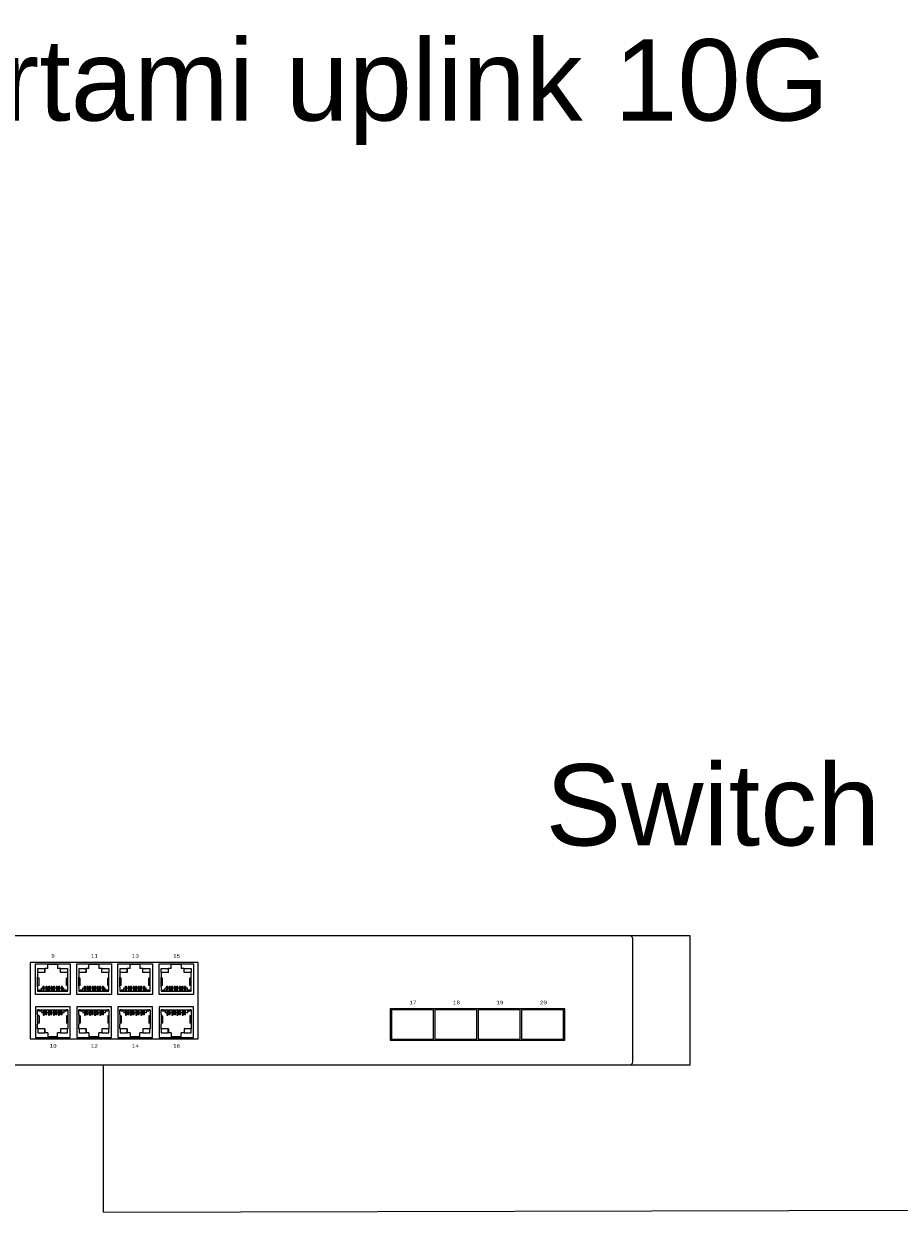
# Model space of a CAD drawing. Header units: millimetres. Extents: x -7023 to 53801, y 9849 to 33561.
# Tile 522 of 537: x 35282 to 35594, y 27113 to 27538. Entities that reach past the tile are written whole.
import ezdxf

# ---------------------------------------------------------------- set-up
doc = ezdxf.new("R2010")
doc.units = ezdxf.units.MM
doc.layers.add('IE_LAN', color=5, linetype='Continuous', lineweight=9)
doc.layers.add('IE_SKD', color=6, linetype='Continuous')
doc.styles.get("Standard").update_dxf_attribs({"font": 'arial.ttf'})

# ---------------------------------------------------------------- blocks, each defined once
blk = doc.blocks.new('zw$794E')
at = {"layer": 'IE_LAN', "lineweight": 0}
blk.add_lwpolyline([(0, 0), (456.45, 0), (456.45, 41.93), (0, 41.93), (0, 0)], dxfattribs=at)
at = {"layer": 'IE_LAN', "color": 250, "lineweight": 5, "true_color": 0x1f1f1e}
for points in [[(296.74, 33.26), (242.1, 33.26), (242.1, 8.43), (296.74, 8.43), (296.74, 33.26)], [(415.75, 18.17), (359.01, 18.17), (359.01, 8.03), (415.75, 8.03), (415.75, 18.17)]]:
    blk.add_lwpolyline(points, dxfattribs=at)
at = {"layer": 'IE_LAN', "color": 97, "lineweight": 5, "true_color": 0x3c9041}
for points in [[(243.88, 32.87), (255.12, 32.87), (255.12, 22.9), (243.88, 22.9), (243.88, 32.87)], [(246.93, 30.01), (246.93, 31.33)], [(247.85, 31.33), (246.93, 31.33)], [(251.06, 32.61), (247.85, 32.61)], [(247.85, 31.33), (247.85, 32.61)], [(251.06, 32.61), (251.06, 31.33)], [(251.99, 31.33), (251.06, 31.33)], [(251.99, 30.01), (251.99, 31.33)], [(257.26, 32.87), (268.5, 32.87), (268.5, 22.9), (257.26, 22.9), (257.26, 32.87)], [(260.31, 30.01), (260.31, 31.33)], [(261.23, 31.33), (260.31, 31.33)], [(264.44, 32.61), (261.23, 32.61)], [(261.23, 31.33), (261.23, 32.61)], [(264.44, 32.61), (264.44, 31.33)], [(265.38, 31.33), (264.44, 31.33)], [(265.38, 30.01), (265.38, 31.33)], [(270.59, 32.87), (281.83, 32.87), (281.83, 22.9), (270.59, 22.9), (270.59, 32.87)], [(273.64, 30.01), (273.64, 31.33)], [(274.56, 31.33), (273.64, 31.33)], [(277.77, 32.61), (274.56, 32.61)], [(274.56, 31.33), (274.56, 32.61)], [(277.77, 32.61), (277.77, 31.33)], [(278.7, 31.33), (277.77, 31.33)], [(278.7, 30.01), (278.7, 31.33)], [(283.98, 32.87), (295.21, 32.87), (295.21, 22.9), (283.98, 22.9), (283.98, 32.87)], [(287.02, 30.01), (287.02, 31.33)], [(287.95, 31.33), (287.02, 31.33)], [(291.15, 32.61), (287.95, 32.61)], [(287.95, 31.33), (287.95, 32.61)], [(291.15, 32.61), (291.15, 31.33)], [(292.09, 31.33), (291.15, 31.33)], [(292.09, 30.01), (292.09, 31.33)], [(246.93, 30.01), (244.57, 30.01)], [(244.57, 30.01), (244.57, 28.51)], [(244.57, 25.32), (244.57, 28.51)], [(245.02, 28.2), (244.57, 28.2)], [(245.02, 25.76), (245.02, 28.2)], [(254.34, 30.01), (251.99, 30.01)], [(254.34, 28.2), (253.93, 28.2)], [(253.93, 25.76), (253.93, 28.2)], [(254.34, 28.51), (254.34, 30.01)], [(254.34, 25.39), (254.34, 28.51)], [(260.31, 30.01), (257.95, 30.01)], [(257.95, 30.01), (257.95, 28.51)], [(257.95, 25.32), (257.95, 28.51)], [(258.41, 28.2), (257.95, 28.2)], [(258.41, 25.76), (258.41, 28.2)], [(267.73, 30.01), (265.38, 30.01)], [(267.73, 28.2), (267.32, 28.2)], [(267.32, 25.76), (267.32, 28.2)], [(267.73, 28.51), (267.73, 30.01)], [(267.73, 25.39), (267.73, 28.51)], [(273.64, 30.01), (271.28, 30.01)], [(271.28, 30.01), (271.28, 28.51)], [(271.28, 25.32), (271.28, 28.51)], [(271.73, 28.2), (271.28, 28.2)], [(271.73, 25.76), (271.73, 28.2)], [(281.05, 30.01), (278.7, 30.01)], [(281.05, 28.2), (280.64, 28.2)], [(280.64, 25.76), (280.64, 28.2)], [(281.05, 28.51), (281.05, 30.01)], [(281.05, 25.39), (281.05, 28.51)], [(287.02, 30.01), (284.66, 30.01)], [(284.66, 30.01), (284.66, 28.51)], [(284.66, 25.32), (284.66, 28.51)], [(285.12, 28.2), (284.66, 28.2)], [(285.12, 25.76), (285.12, 28.2)], [(294.44, 30.01), (292.09, 30.01)], [(294.44, 28.2), (294.03, 28.2)], [(294.03, 25.76), (294.03, 28.2)], [(294.44, 28.51), (294.44, 30.01)], [(294.44, 25.39), (294.44, 28.51)], [(245.02, 25.76), (244.57, 25.76)], [(244.57, 25.39), (244.57, 23.9)], [(244.57, 23.9), (254.34, 23.9)], [(244.98, 23.9), (244.57, 23.9)], [(245.83, 24.3), (244.98, 24.3)], [(244.98, 24.3), (244.98, 23.9)], [(245.01, 23.9), (245.01, 24.3)], [(246.38, 24.87), (245.83, 24.87)], [(245.83, 23.9), (245.83, 24.87)], [(246.38, 25.54), (246.72, 25.54)], [(246.38, 23.9), (246.38, 25.54)], [(246.72, 23.9), (246.72, 25.54)], [(247.21, 24.87), (246.72, 24.87)], [(247.55, 25.51), (247.21, 25.51)], [(247.21, 25.51), (247.21, 23.9)], [(247.55, 25.51), (247.55, 23.9)], [(248.04, 24.87), (247.55, 24.87)], [(248.04, 25.54), (248.38, 25.54)], [(248.04, 23.9), (248.04, 25.54)], [(248.38, 23.9), (248.38, 25.54)], [(248.87, 24.87), (248.38, 24.87)], [(249.21, 25.51), (248.87, 25.51)], [(248.87, 25.51), (248.87, 23.9)], [(249.21, 25.51), (249.21, 23.9)], [(249.7, 24.87), (249.21, 24.87)], [(249.7, 25.54), (250.05, 25.54)], [(249.7, 23.9), (249.7, 25.54)], [(250.05, 23.9), (250.05, 25.54)], [(250.53, 24.87), (250.05, 24.87)], [(250.87, 25.51), (250.53, 25.51)], [(250.53, 25.51), (250.53, 23.9)], [(250.87, 25.51), (250.87, 23.9)], [(251.37, 24.87), (250.87, 24.87)], [(251.37, 25.54), (251.71, 25.54)], [(251.37, 23.9), (251.37, 25.54)], [(251.71, 23.9), (251.71, 25.54)], [(252.19, 24.87), (251.71, 24.87)], [(252.54, 25.51), (252.19, 25.51)], [(252.19, 25.51), (252.19, 23.9)], [(252.54, 25.51), (252.54, 23.9)], [(253.08, 24.87), (252.54, 24.87)], [(253.08, 23.9), (253.08, 24.87)], [(253.94, 24.3), (253.08, 24.3)], [(253.9, 23.9), (253.9, 24.3)], [(254.34, 25.76), (253.93, 25.76)], [(253.94, 24.3), (253.94, 23.9)], [(254.34, 23.9), (253.94, 23.9)], [(254.34, 23.9), (254.34, 25.39)], [(258.41, 25.76), (257.95, 25.76)], [(257.95, 25.39), (257.95, 23.9)], [(257.95, 23.9), (267.73, 23.9)], [(258.36, 23.9), (257.95, 23.9)], [(259.21, 24.3), (258.36, 24.3)], [(258.36, 24.3), (258.36, 23.9)], [(258.4, 23.9), (258.4, 24.3)], [(259.76, 24.87), (259.21, 24.87)], [(259.21, 23.9), (259.21, 24.87)], [(259.76, 25.54), (260.1, 25.54)], [(259.76, 23.9), (259.76, 25.54)], [(260.1, 23.9), (260.1, 25.54)], [(260.59, 24.87), (260.1, 24.87)], [(260.94, 25.51), (260.59, 25.51)], [(260.59, 25.51), (260.59, 23.9)], [(260.94, 25.51), (260.94, 23.9)], [(261.42, 24.87), (260.94, 24.87)], [(261.42, 25.54), (261.76, 25.54)], [(261.42, 23.9), (261.42, 25.54)], [(261.76, 23.9), (261.76, 25.54)], [(262.26, 24.87), (261.76, 24.87)], [(262.59, 25.51), (262.26, 25.51)], [(262.26, 25.51), (262.26, 23.9)], [(262.59, 25.51), (262.59, 23.9)], [(263.08, 24.87), (262.59, 24.87)], [(263.08, 25.54), (263.43, 25.54)], [(263.08, 23.9), (263.08, 25.54)], [(263.43, 23.9), (263.43, 25.54)], [(263.91, 24.87), (263.43, 24.87)], [(264.26, 25.51), (263.91, 25.51)], [(263.91, 25.51), (263.91, 23.9)], [(264.26, 25.51), (264.26, 23.9)], [(264.75, 24.87), (264.26, 24.87)], [(264.75, 25.54), (265.09, 25.54)], [(264.75, 23.9), (264.75, 25.54)], [(265.09, 23.9), (265.09, 25.54)], [(265.58, 24.87), (265.09, 24.87)], [(265.92, 25.51), (265.58, 25.51)], [(265.58, 25.51), (265.58, 23.9)], [(265.92, 25.51), (265.92, 23.9)], [(266.47, 24.87), (265.92, 24.87)], [(266.47, 23.9), (266.47, 24.87)], [(267.32, 24.3), (266.47, 24.3)], [(267.28, 23.9), (267.28, 24.3)], [(267.73, 25.76), (267.32, 25.76)], [(267.32, 24.3), (267.32, 23.9)], [(267.73, 23.9), (267.32, 23.9)], [(267.73, 23.9), (267.73, 25.39)], [(271.73, 25.76), (271.28, 25.76)], [(271.28, 25.39), (271.28, 23.9)], [(271.28, 23.9), (281.05, 23.9)], [(271.69, 23.9), (271.28, 23.9)], [(272.54, 24.3), (271.69, 24.3)], [(271.69, 24.3), (271.69, 23.9)], [(271.73, 23.9), (271.73, 24.3)], [(273.09, 24.87), (272.54, 24.87)], [(272.54, 23.9), (272.54, 24.87)], [(273.09, 25.54), (273.43, 25.54)], [(273.09, 23.9), (273.09, 25.54)], [(273.43, 23.9), (273.43, 25.54)], [(273.92, 24.87), (273.43, 24.87)], [(274.26, 25.51), (273.92, 25.51)], [(273.92, 25.51), (273.92, 23.9)], [(274.26, 25.51), (274.26, 23.9)], [(274.75, 24.87), (274.26, 24.87)], [(274.75, 25.54), (275.09, 25.54)], [(274.75, 23.9), (274.75, 25.54)], [(275.09, 23.9), (275.09, 25.54)], [(275.58, 24.87), (275.09, 24.87)], [(275.92, 25.51), (275.58, 25.51)], [(275.58, 25.51), (275.58, 23.9)], [(275.92, 25.51), (275.92, 23.9)], [(276.41, 24.87), (275.92, 24.87)], [(276.41, 25.54), (276.76, 25.54)], [(276.41, 23.9), (276.41, 25.54)], [(276.76, 23.9), (276.76, 25.54)], [(277.24, 24.87), (276.76, 24.87)], [(277.58, 25.51), (277.24, 25.51)], [(277.24, 25.51), (277.24, 23.9)], [(277.58, 25.51), (277.58, 23.9)], [(278.08, 24.87), (277.58, 24.87)], [(278.08, 25.54), (278.42, 25.54)], [(278.08, 23.9), (278.08, 25.54)], [(278.42, 23.9), (278.42, 25.54)], [(278.91, 24.87), (278.42, 24.87)], [(279.25, 25.51), (278.91, 25.51)], [(278.91, 25.51), (278.91, 23.9)], [(279.25, 25.51), (279.25, 23.9)], [(279.79, 24.87), (279.25, 24.87)], [(279.79, 23.9), (279.79, 24.87)], [(280.65, 24.3), (279.79, 24.3)], [(280.61, 23.9), (280.61, 24.3)], [(281.05, 25.76), (280.64, 25.76)], [(280.65, 24.3), (280.65, 23.9)], [(281.05, 23.9), (280.65, 23.9)], [(281.05, 23.9), (281.05, 25.39)], [(285.12, 25.76), (284.66, 25.76)], [(284.66, 25.39), (284.66, 23.9)], [(284.66, 23.9), (294.44, 23.9)], [(285.07, 23.9), (284.66, 23.9)], [(285.92, 24.3), (285.07, 24.3)], [(285.07, 24.3), (285.07, 23.9)], [(285.11, 23.9), (285.11, 24.3)], [(286.47, 24.87), (285.92, 24.87)], [(285.92, 23.9), (285.92, 24.87)], [(286.47, 25.54), (286.81, 25.54)], [(286.47, 23.9), (286.47, 25.54)], [(286.81, 23.9), (286.81, 25.54)], [(287.3, 24.87), (286.81, 24.87)], [(287.65, 25.51), (287.3, 25.51)], [(287.3, 25.51), (287.3, 23.9)], [(287.65, 25.51), (287.65, 23.9)], [(288.13, 24.87), (287.65, 24.87)], [(288.13, 25.54), (288.47, 25.54)], [(288.13, 23.9), (288.13, 25.54)], [(288.47, 23.9), (288.47, 25.54)], [(288.97, 24.87), (288.47, 24.87)], [(289.3, 25.51), (288.97, 25.51)], [(288.97, 25.51), (288.97, 23.9)], [(289.3, 25.51), (289.3, 23.9)], [(289.8, 24.87), (289.3, 24.87)], [(289.8, 25.54), (290.14, 25.54)], [(289.8, 23.9), (289.8, 25.54)], [(290.14, 23.9), (290.14, 25.54)], [(290.62, 24.87), (290.14, 24.87)], [(290.97, 25.51), (290.62, 25.51)], [(290.62, 25.51), (290.62, 23.9)], [(290.97, 25.51), (290.97, 23.9)], [(291.46, 24.87), (290.97, 24.87)], [(291.46, 25.54), (291.8, 25.54)], [(291.46, 23.9), (291.46, 25.54)], [(291.8, 23.9), (291.8, 25.54)], [(292.29, 24.87), (291.8, 24.87)], [(292.63, 25.51), (292.29, 25.51)], [(292.29, 25.51), (292.29, 23.9)], [(292.63, 25.51), (292.63, 23.9)], [(293.18, 24.87), (292.63, 24.87)], [(293.18, 23.9), (293.18, 24.87)], [(294.04, 24.3), (293.18, 24.3)], [(293.99, 23.9), (293.99, 24.3)], [(294.44, 25.76), (294.03, 25.76)], [(294.04, 24.3), (294.04, 23.9)], [(294.44, 23.9), (294.04, 23.9)], [(294.44, 23.9), (294.44, 25.39)], [(243.88, 8.87), (255.12, 8.87), (255.12, 18.83), (243.88, 18.83), (243.88, 8.87)], [(244.57, 17.84), (254.34, 17.84)], [(244.57, 16.35), (244.57, 17.84)], [(244.98, 17.84), (244.57, 17.84)], [(244.57, 16.42), (244.57, 13.22)], [(245.02, 15.97), (244.57, 15.97)], [(244.98, 17.44), (244.98, 17.84)], [(245.83, 17.44), (244.98, 17.44)], [(245.01, 17.84), (245.01, 17.44)], [(245.02, 15.97), (245.02, 13.53)], [(245.83, 17.84), (245.83, 16.86)], [(246.38, 16.86), (245.83, 16.86)], [(246.38, 17.84), (246.38, 16.2)], [(246.38, 16.2), (246.72, 16.2)], [(246.72, 17.84), (246.72, 16.2)], [(247.21, 16.86), (246.72, 16.86)], [(247.21, 16.22), (247.21, 17.84)], [(247.55, 16.22), (247.21, 16.22)], [(247.55, 16.22), (247.55, 17.84)], [(248.04, 16.86), (247.55, 16.86)], [(248.04, 17.84), (248.04, 16.2)], [(248.04, 16.2), (248.38, 16.2)], [(248.38, 17.84), (248.38, 16.2)], [(248.87, 16.86), (248.38, 16.86)], [(248.87, 16.22), (248.87, 17.84)], [(249.21, 16.22), (248.87, 16.22)], [(249.21, 16.22), (249.21, 17.84)], [(249.7, 16.86), (249.21, 16.86)], [(249.7, 17.84), (249.7, 16.2)], [(249.7, 16.2), (250.05, 16.2)], [(250.05, 17.84), (250.05, 16.2)], [(250.53, 16.86), (250.05, 16.86)], [(250.53, 16.22), (250.53, 17.84)], [(250.87, 16.22), (250.53, 16.22)], [(250.87, 16.22), (250.87, 17.84)], [(251.37, 16.86), (250.87, 16.86)], [(251.37, 17.84), (251.37, 16.2)], [(251.37, 16.2), (251.71, 16.2)], [(251.71, 17.84), (251.71, 16.2)], [(252.19, 16.86), (251.71, 16.86)], [(252.19, 16.22), (252.19, 17.84)], [(252.54, 16.22), (252.19, 16.22)], [(252.54, 16.22), (252.54, 17.84)], [(253.08, 16.86), (252.54, 16.86)], [(253.08, 17.84), (253.08, 16.86)], [(253.94, 17.44), (253.08, 17.44)], [(253.9, 17.84), (253.9, 17.44)], [(254.34, 15.97), (253.93, 15.97)], [(253.93, 15.97), (253.93, 13.53)], [(253.94, 17.44), (253.94, 17.84)], [(254.34, 17.84), (253.94, 17.84)], [(254.34, 17.84), (254.34, 16.35)], [(254.34, 16.35), (254.34, 13.22)], [(257.26, 8.87), (268.5, 8.87), (268.5, 18.83), (257.26, 18.83), (257.26, 8.87)], [(257.95, 17.84), (267.73, 17.84)], [(257.95, 16.35), (257.95, 17.84)], [(258.36, 17.84), (257.95, 17.84)], [(257.95, 16.42), (257.95, 13.22)], [(258.41, 15.97), (257.95, 15.97)], [(258.36, 17.44), (258.36, 17.84)], [(259.21, 17.44), (258.36, 17.44)], [(258.4, 17.84), (258.4, 17.44)], [(258.41, 15.97), (258.41, 13.53)], [(259.21, 17.84), (259.21, 16.86)], [(259.76, 16.86), (259.21, 16.86)], [(259.76, 17.84), (259.76, 16.2)], [(259.76, 16.2), (260.1, 16.2)], [(260.1, 17.84), (260.1, 16.2)], [(260.59, 16.86), (260.1, 16.86)], [(260.59, 16.22), (260.59, 17.84)], [(260.94, 16.22), (260.59, 16.22)], [(260.94, 16.22), (260.94, 17.84)], [(261.42, 16.86), (260.94, 16.86)], [(261.42, 17.84), (261.42, 16.2)], [(261.42, 16.2), (261.76, 16.2)], [(261.76, 17.84), (261.76, 16.2)], [(262.26, 16.86), (261.76, 16.86)], [(262.26, 16.22), (262.26, 17.84)], [(262.59, 16.22), (262.26, 16.22)], [(262.59, 16.22), (262.59, 17.84)], [(263.08, 16.86), (262.59, 16.86)], [(263.08, 17.84), (263.08, 16.2)], [(263.08, 16.2), (263.43, 16.2)], [(263.43, 17.84), (263.43, 16.2)], [(263.91, 16.86), (263.43, 16.86)], [(263.91, 16.22), (263.91, 17.84)], [(264.26, 16.22), (263.91, 16.22)], [(264.26, 16.22), (264.26, 17.84)], [(264.75, 16.86), (264.26, 16.86)], [(264.75, 17.84), (264.75, 16.2)], [(264.75, 16.2), (265.09, 16.2)], [(265.09, 17.84), (265.09, 16.2)], [(265.58, 16.86), (265.09, 16.86)], [(265.58, 16.22), (265.58, 17.84)], [(265.92, 16.22), (265.58, 16.22)], [(265.92, 16.22), (265.92, 17.84)], [(266.47, 16.86), (265.92, 16.86)], [(266.47, 17.84), (266.47, 16.86)], [(267.32, 17.44), (266.47, 17.44)], [(267.28, 17.84), (267.28, 17.44)], [(267.32, 17.44), (267.32, 17.84)], [(267.73, 17.84), (267.32, 17.84)], [(267.73, 15.97), (267.32, 15.97)], [(267.32, 15.97), (267.32, 13.53)], [(267.73, 17.84), (267.73, 16.35)], [(267.73, 16.35), (267.73, 13.22)], [(270.59, 8.87), (281.83, 8.87), (281.83, 18.83), (270.59, 18.83), (270.59, 8.87)], [(271.28, 17.84), (281.05, 17.84)], [(271.28, 16.35), (271.28, 17.84)], [(271.69, 17.84), (271.28, 17.84)], [(271.28, 16.42), (271.28, 13.22)], [(271.73, 15.97), (271.28, 15.97)], [(271.69, 17.44), (271.69, 17.84)], [(272.54, 17.44), (271.69, 17.44)], [(271.73, 17.84), (271.73, 17.44)], [(271.73, 15.97), (271.73, 13.53)], [(272.54, 17.84), (272.54, 16.86)], [(273.09, 16.86), (272.54, 16.86)], [(273.09, 17.84), (273.09, 16.2)], [(273.09, 16.2), (273.43, 16.2)], [(273.43, 17.84), (273.43, 16.2)], [(273.92, 16.86), (273.43, 16.86)], [(273.92, 16.22), (273.92, 17.84)], [(274.26, 16.22), (273.92, 16.22)], [(274.26, 16.22), (274.26, 17.84)], [(274.75, 16.86), (274.26, 16.86)], [(274.75, 17.84), (274.75, 16.2)], [(274.75, 16.2), (275.09, 16.2)], [(275.09, 17.84), (275.09, 16.2)], [(275.58, 16.86), (275.09, 16.86)], [(275.58, 16.22), (275.58, 17.84)], [(275.92, 16.22), (275.58, 16.22)], [(275.92, 16.22), (275.92, 17.84)], [(276.41, 16.86), (275.92, 16.86)], [(276.41, 17.84), (276.41, 16.2)], [(276.41, 16.2), (276.76, 16.2)], [(276.76, 17.84), (276.76, 16.2)], [(277.24, 16.86), (276.76, 16.86)], [(277.24, 16.22), (277.24, 17.84)], [(277.58, 16.22), (277.24, 16.22)], [(277.58, 16.22), (277.58, 17.84)], [(278.08, 16.86), (277.58, 16.86)], [(278.08, 17.84), (278.08, 16.2)], [(278.08, 16.2), (278.42, 16.2)], [(278.42, 17.84), (278.42, 16.2)], [(278.91, 16.86), (278.42, 16.86)], [(278.91, 16.22), (278.91, 17.84)], [(279.25, 16.22), (278.91, 16.22)], [(279.25, 16.22), (279.25, 17.84)], [(279.79, 16.86), (279.25, 16.86)], [(279.79, 17.84), (279.79, 16.86)], [(280.65, 17.44), (279.79, 17.44)], [(280.61, 17.84), (280.61, 17.44)], [(281.05, 15.97), (280.64, 15.97)], [(280.64, 15.97), (280.64, 13.53)], [(280.65, 17.44), (280.65, 17.84)], [(281.05, 17.84), (280.65, 17.84)], [(281.05, 17.84), (281.05, 16.35)], [(281.05, 16.35), (281.05, 13.22)], [(283.98, 8.87), (295.21, 8.87), (295.21, 18.83), (283.98, 18.83), (283.98, 8.87)], [(284.66, 17.84), (294.44, 17.84)], [(284.66, 16.35), (284.66, 17.84)], [(285.07, 17.84), (284.66, 17.84)], [(284.66, 16.42), (284.66, 13.22)], [(285.12, 15.97), (284.66, 15.97)], [(285.07, 17.44), (285.07, 17.84)], [(285.92, 17.44), (285.07, 17.44)], [(285.11, 17.84), (285.11, 17.44)], [(285.12, 15.97), (285.12, 13.53)], [(285.92, 17.84), (285.92, 16.86)], [(286.47, 16.86), (285.92, 16.86)], [(286.47, 17.84), (286.47, 16.2)], [(286.47, 16.2), (286.81, 16.2)], [(286.81, 17.84), (286.81, 16.2)], [(287.3, 16.86), (286.81, 16.86)], [(287.3, 16.22), (287.3, 17.84)], [(287.65, 16.22), (287.3, 16.22)], [(287.65, 16.22), (287.65, 17.84)], [(288.13, 16.86), (287.65, 16.86)], [(288.13, 17.84), (288.13, 16.2)], [(288.13, 16.2), (288.47, 16.2)], [(288.47, 17.84), (288.47, 16.2)], [(288.97, 16.86), (288.47, 16.86)], [(288.97, 16.22), (288.97, 17.84)], [(289.3, 16.22), (288.97, 16.22)], [(289.3, 16.22), (289.3, 17.84)], [(289.8, 16.86), (289.3, 16.86)], [(289.8, 17.84), (289.8, 16.2)], [(289.8, 16.2), (290.14, 16.2)], [(290.14, 17.84), (290.14, 16.2)], [(290.62, 16.86), (290.14, 16.86)], [(290.62, 16.22), (290.62, 17.84)], [(290.97, 16.22), (290.62, 16.22)], [(290.97, 16.22), (290.97, 17.84)], [(291.46, 16.86), (290.97, 16.86)], [(291.46, 17.84), (291.46, 16.2)], [(291.46, 16.2), (291.8, 16.2)], [(291.8, 17.84), (291.8, 16.2)], [(292.29, 16.86), (291.8, 16.86)], [(292.29, 16.22), (292.29, 17.84)], [(292.63, 16.22), (292.29, 16.22)], [(292.63, 16.22), (292.63, 17.84)], [(293.18, 16.86), (292.63, 16.86)], [(293.18, 17.84), (293.18, 16.86)], [(294.04, 17.44), (293.18, 17.44)], [(293.99, 17.84), (293.99, 17.44)], [(294.44, 15.97), (294.03, 15.97)], [(294.03, 15.97), (294.03, 13.53)], [(294.04, 17.44), (294.04, 17.84)], [(294.44, 17.84), (294.04, 17.84)], [(294.44, 17.84), (294.44, 16.35)], [(294.44, 16.35), (294.44, 13.22)], [(245.02, 13.53), (244.57, 13.53)], [(244.57, 11.73), (244.57, 13.22)], [(246.93, 11.73), (244.57, 11.73)], [(246.93, 11.73), (246.93, 10.41)], [(251.99, 11.73), (251.99, 10.41)], [(254.34, 11.73), (251.99, 11.73)], [(254.34, 13.53), (253.93, 13.53)], [(254.34, 13.22), (254.34, 11.73)], [(258.41, 13.53), (257.95, 13.53)], [(257.95, 11.73), (257.95, 13.22)], [(260.31, 11.73), (257.95, 11.73)], [(260.31, 11.73), (260.31, 10.41)], [(265.38, 11.73), (265.38, 10.41)], [(267.73, 11.73), (265.38, 11.73)], [(267.73, 13.53), (267.32, 13.53)], [(267.73, 13.22), (267.73, 11.73)], [(271.73, 13.53), (271.28, 13.53)], [(271.28, 11.73), (271.28, 13.22)], [(273.64, 11.73), (271.28, 11.73)], [(273.64, 11.73), (273.64, 10.41)], [(278.7, 11.73), (278.7, 10.41)], [(281.05, 11.73), (278.7, 11.73)], [(281.05, 13.53), (280.64, 13.53)], [(281.05, 13.22), (281.05, 11.73)], [(285.12, 13.53), (284.66, 13.53)], [(284.66, 11.73), (284.66, 13.22)], [(287.02, 11.73), (284.66, 11.73)], [(287.02, 11.73), (287.02, 10.41)], [(292.09, 11.73), (292.09, 10.41)], [(294.44, 11.73), (292.09, 11.73)], [(294.44, 13.53), (294.03, 13.53)], [(294.44, 13.22), (294.44, 11.73)], [(247.85, 10.41), (246.93, 10.41)], [(247.85, 10.41), (247.85, 9.12)], [(251.06, 9.12), (247.85, 9.12)], [(251.99, 10.41), (251.06, 10.41)], [(251.06, 9.12), (251.06, 10.41)], [(261.23, 10.41), (260.31, 10.41)], [(261.23, 10.41), (261.23, 9.12)], [(264.44, 9.12), (261.23, 9.12)], [(265.38, 10.41), (264.44, 10.41)], [(264.44, 9.12), (264.44, 10.41)], [(274.56, 10.41), (273.64, 10.41)], [(274.56, 10.41), (274.56, 9.12)], [(277.77, 9.12), (274.56, 9.12)], [(278.7, 10.41), (277.77, 10.41)], [(277.77, 9.12), (277.77, 10.41)], [(287.95, 10.41), (287.02, 10.41)], [(287.95, 10.41), (287.95, 9.12)], [(291.15, 9.12), (287.95, 9.12)], [(292.09, 10.41), (291.15, 10.41)], [(291.15, 9.12), (291.15, 10.41)]]:
    blk.add_lwpolyline(points, dxfattribs=at)
at = {"layer": 'IE_LAN', "color": 155, "lineweight": 5, "true_color": 0x466eb2}
for points in [[(244.61, 31.28), (246.89, 31.28), (246.89, 30.05), (244.61, 30.05), (244.61, 31.28)], [(252.02, 31.28), (254.31, 31.28), (254.31, 30.05), (252.02, 30.05), (252.02, 31.28)], [(258, 31.28), (260.27, 31.28), (260.27, 30.05), (258, 30.05), (258, 31.28)], [(265.41, 31.28), (267.69, 31.28), (267.69, 30.05), (265.41, 30.05), (265.41, 31.28)], [(271.32, 31.28), (273.6, 31.28), (273.6, 30.05), (271.32, 30.05), (271.32, 31.28)], [(278.73, 31.28), (281.02, 31.28), (281.02, 30.05), (278.73, 30.05), (278.73, 31.28)], [(284.71, 31.28), (286.98, 31.28), (286.98, 30.05), (284.71, 30.05), (284.71, 31.28)], [(292.12, 31.28), (294.4, 31.28), (294.4, 30.05), (292.12, 30.05), (292.12, 31.28)], [(244.61, 10.46), (246.89, 10.46), (246.89, 11.68), (244.61, 11.68), (244.61, 10.46)], [(252.02, 10.46), (254.31, 10.46), (254.31, 11.68), (252.02, 11.68), (252.02, 10.46)], [(258, 10.46), (260.27, 10.46), (260.27, 11.68), (258, 11.68), (258, 10.46)], [(265.41, 10.46), (267.69, 10.46), (267.69, 11.68), (265.41, 11.68), (265.41, 10.46)], [(271.32, 10.46), (273.6, 10.46), (273.6, 11.68), (271.32, 11.68), (271.32, 10.46)], [(278.73, 10.46), (281.02, 10.46), (281.02, 11.68), (278.73, 11.68), (278.73, 10.46)], [(284.71, 10.46), (286.98, 10.46), (286.98, 11.68), (284.71, 11.68), (284.71, 10.46)], [(292.12, 10.46), (294.4, 10.46), (294.4, 11.68), (292.12, 11.68), (292.12, 10.46)]]:
    blk.add_lwpolyline(points, dxfattribs=at)
at = {"layer": 'IE_LAN', "color": 97, "lineweight": 5, "true_color": 0x269447}
for points in [[(359.46, 8.36), (373.15, 8.36), (373.15, 17.84), (359.46, 17.84), (359.46, 8.36)], [(373.52, 8.36), (387.21, 8.36), (387.21, 17.84), (373.52, 17.84), (373.52, 8.36)], [(387.58, 8.36), (401.27, 8.36), (401.27, 17.84), (387.58, 17.84), (387.58, 8.36)], [(401.67, 8.36), (415.36, 8.36), (415.36, 17.84), (401.67, 17.84), (401.67, 8.36)]]:
    blk.add_lwpolyline(points, dxfattribs=at)
at = {"layer": 'IE_LAN', "color": 250, "lineweight": 5, "true_color": 0x1f1f1e}
blk.add_open_spline([(437.86, 1), (437.86, 0.45), (437.41, 0), (436.87, 0), (436.87, 0), (19.58, 0), (19.58, 0), (19.04, 0), (18.59, 0.45), (18.59, 1), (18.59, 1), (18.59, 40.93), (18.59, 40.93), (18.59, 41.48), (19.04, 41.93), (19.58, 41.93), (19.58, 41.93), (436.87, 41.93), (436.87, 41.93), (437.41, 41.93), (437.86, 41.48), (437.86, 40.93), (437.86, 40.93), (437.86, 1), (437.86, 1)], degree=3, knots=[0, 0, 0, 0, 1, 1, 1, 2, 2, 2, 3, 3, 3, 4, 4, 4, 5, 5, 5, 6, 6, 6, 7, 7, 7, 8, 8, 8, 8], dxfattribs=at)
at = {"layer": 'IE_LAN', "color": 97, "true_color": 0x269447, "attachment_point": 7}
for s, insert, char_height in [('\\fCourier New|b0|i0|c0|p34;\\W1;9', (248.95, 34.82), 1.1429), ('\\fCourier New|b0|i0|c0|p34;\\W1;11', (261.83, 34.82), 1.1429), ('\\fCourier New|b0|i0|c0|p34;\\W1;13', (275.16, 34.82), 1.1429), ('\\fCourier New|b0|i0|c0|p34;\\W1;15', (288.54, 34.82), 1.1429), ('{\\fCourier New|b0|i0|c0|p34;\\fCourier New|b0|i0|c238|p34;17}', (365.29, 19.67), 1.1522), ('{\\fCourier New|b0|i0|c0|p34;\\fCourier New|b0|i0|c238|p34;18}', (379.41, 19.67), 1.1522), ('{\\fCourier New|b0|i0|c0|p34;\\fCourier New|b0|i0|c238|p34;19}', (393.53, 19.67), 1.1522), ('{\\fCourier New|b0|i0|c0|p34;2\\fCourier New|b0|i0|c238|p34;0}', (407.65, 19.67), 1.1522), ('\\fCourier New|b0|i0|c0|p34;\\W1;10', (248.45, 5.57), 1.1429), ('\\fCourier New|b0|i0|c0|p34;\\W1;12', (261.83, 5.57), 1.1429), ('\\fCourier New|b0|i0|c0|p34;\\W1;14', (275.16, 5.57), 1.1429), ('\\fCourier New|b0|i0|c0|p34;\\W1;16', (288.54, 5.57), 1.1429)]:
    blk.add_mtext(s, dxfattribs=dict(at, insert=insert, char_height=char_height))

msp = doc.modelspace()

# ---------------------------------------------------------------- linework, layer by layer
at = {"layer": 'IE_SKD', "color": 30}
for q in [(35310.19, 27165.87, -11.36), (36426.65, 27115.81, 145.89)]:
    msp.add_line((35310.19, 27113.1, -11.36), q, dxfattribs=at)

# ---------------------------------------------------------------- block references
at = {"layer": 'IE_LAN', "color": 3, "xscale": 1.1, "yscale": 1.1, "zscale": 1.1}
msp.add_blockref('zw$794E', (35017.61, 27165.73), dxfattribs=at)

# ---------------------------------------------------------------- texts
at = {"layer": 'IE_SKD', "color": 0}
for s, p in [(' Switch 16 portów 1G/Gigabit z 4 portami uplink 10G ', (34625.71, 27503.05, 37.05)), ('Switch 16 portów 1G/Gigabit ', (35468.03, 27244.11, 37.05))]:
    msp.add_text(s, height=29.0769, dxfattribs=at).set_placement(p)

doc.saveas('drawing.dxf')
